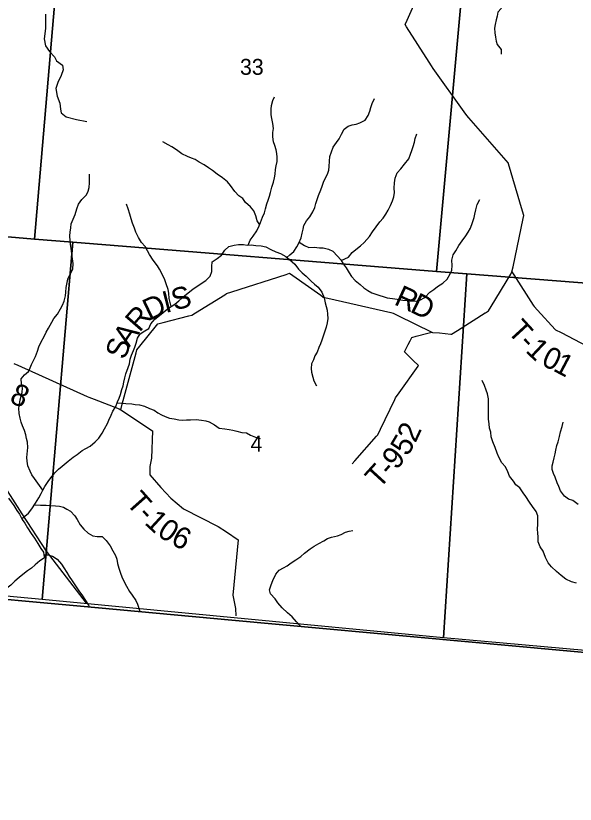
# Model space of a CAD drawing. Extents: x 1715311 to 2083412, y 146837 to 553079.
# Drawn here: x 1959032 to 1966796, y 307028 to 317977 of the extents above; entities that cross this region are included whole.
import ezdxf

# ---------------------------------------------------------------- set-up
doc = ezdxf.new("R2010")
doc.units = 0
for name, color, linetype in [('GM_X_Adjacent_County', 7, 'Continuous'), ('GM_X_County', 7, 'Continuous'), ('GM_X_County_Road', 7, 'Continuous'), ('GM_X_County_Road_Text', 7, 'Continuous'), ('GM_X_Major_River', 7, 'Continuous'), ('GM_X_Minor_River', 7, 'Continuous'), ('GM_X_Section', 7, 'Continuous'), ('GM_X_Section_Text', 7, 'Continuous'), ('GM_X_State_Route', 7, 'Continuous'), ('GM_X_Township', 7, 'Continuous'), ('GM_X_Township_Road', 7, 'Continuous'), ('GM_X_Township_Road_Text', 7, 'Continuous')]:
    doc.layers.add(name, color=color, linetype=linetype)

msp = doc.modelspace()

# ---------------------------------------------------------------- linework, layer by layer
at = {"layer": 'GM_X_Adjacent_County'}
msp.add_lwpolyline([(1946499, 302372), (1946953, 307566), (1947119, 309329), (1947259, 310824), (1951372, 310518), (1954993, 310242), (1956742, 310075), (1958100, 309945), (1959932, 309778), (1962033, 309585), (1968500, 308993)], dxfattribs=at)
at = {"layer": 'GM_X_County'}
msp.add_lwpolyline([(1968500, 308993), (1962033, 309585), (1959932, 309778), (1958100, 309945), (1956742, 310075), (1954993, 310242), (1951372, 310518), (1947259, 310824), (1947119, 309329), (1946953, 307566), (1940781, 308049)], dxfattribs=at)
at = {"layer": 'GM_X_County_Road'}
for points in [[(1965961, 314625), (1966074, 315162), (1966082, 315202), (1966064, 315264), (1965872, 315923), (1965870, 315929), (1965804, 316003), (1965318, 316560), (1965291, 316591), (1965253, 316643), (1964826, 317246), (1964802, 317280), (1964767, 317334), (1964455, 317824), (1964435, 317854), (1964463, 317917), (1964614, 318255)], [(1965548, 313851), (1965549, 313852), (1965563, 313860), (1965595, 313880), (1965630, 313938), (1965901, 314391), (1965918, 314419), (1965933, 314490), (1965961, 314625), (1965961, 314625)], [(1959006, 313150), (1959061, 313125), (1960024, 312691), (1960048, 312680), (1960122, 312651), (1960466, 312517), (1960491, 312507), (1960511, 312583), (1960703, 313297), (1960714, 313336), (1960754, 313387), (1960984, 313677), (1961002, 313700), (1961076, 313719), (1961434, 313810), (1961475, 313820), (1961528, 313853), (1961932, 314104), (1961958, 314120), (1962030, 314143), (1962784, 314386), (1962830, 314401), (1962876, 314368), (1963265, 314095), (1963299, 314071), (1963362, 314057), (1964236, 313856), (1964269, 313848), (1964334, 313817), (1964808, 313585), (1964816, 313581), (1964912, 313572), (1965070, 313556), (1965078, 313555), (1965161, 313607), (1965548, 313851)]]:
    msp.add_lwpolyline(points, dxfattribs=at)
at = {"layer": 'GM_X_Major_River'}
for points in [[(1958930, 311276), (1958966, 311226), (1959004, 311176), (1959048, 311108), (1959082, 311058), (1959122, 310984), (1959158, 310930), (1959196, 310864), (1959247, 310788), (1959293, 310722), (1959337, 310650), (1959381, 310580), (1959415, 310529), (1959422, 310490)], [(1959422, 310490), (1959475, 310493), (1959543, 310475), (1959607, 310429), (1959665, 310363), (1959699, 310311), (1959739, 310245), (1959771, 310191), (1959815, 310131), (1959859, 310063), (1959906, 309993), (1959956, 309923), (1960040, 309791), (1960051, 309768)]]:
    msp.add_lwpolyline(points, dxfattribs=at)
at = {"layer": 'GM_X_Minor_River'}
for points in [[(1965948, 318693), (1965936, 318628), (1965904, 318538), (1965886, 318482), (1965858, 318398), (1965832, 318336), (1965812, 318264), (1965800, 318197), (1965794, 318147), (1965768, 318079), (1965722, 318029), (1965712, 317973), (1965698, 317921), (1965684, 317857), (1965676, 317807), (1965680, 317742), (1965692, 317678), (1965700, 317626), (1965714, 317576), (1965768, 317508), (1965770, 317444)], [(1962256, 314793), (1962283, 314863), (1962329, 314917), (1962377, 314989), (1962411, 315058), (1962429, 315108), (1962455, 315178), (1962483, 315242), (1962497, 315296), (1962517, 315364), (1962537, 315416), (1962555, 315470), (1962569, 315524), (1962587, 315595), (1962609, 315665), (1962624, 315727), (1962630, 315777), (1962638, 315841), (1962648, 315893), (1962660, 315955), (1962662, 316013), (1962656, 316065), (1962644, 316116), (1962626, 316176), (1962610, 316228), (1962600, 316294), (1962600, 316356), (1962608, 316410), (1962602, 316482), (1962586, 316552), (1962578, 316602), (1962576, 316679), (1962580, 316731), (1962602, 316799), (1962622, 316849)], [(1962794, 314621), (1962837, 314657), (1962891, 314703), (1962935, 314769), (1962961, 314821), (1962993, 314894), (1963009, 314960), (1963021, 315014), (1963031, 315066), (1963067, 315128), (1963115, 315186), (1963155, 315254), (1963181, 315314), (1963197, 315369), (1963213, 315427), (1963235, 315483), (1963265, 315559), (1963285, 315613), (1963303, 315665), (1963327, 315715), (1963357, 315779), (1963375, 315832), (1963383, 315886), (1963385, 315958), (1963391, 316022), (1963415, 316088), (1963439, 316152), (1963481, 316216), (1963521, 316268), (1963553, 316333), (1963591, 316401), (1963647, 316445), (1963701, 316463), (1963757, 316471), (1963807, 316489), (1963879, 316529), (1963925, 316593), (1963945, 316653), (1963959, 316703), (1963979, 316760), (1964011, 316828)], [(1963548, 314578), (1963650, 314624), (1963700, 314690), (1963752, 314732), (1963818, 314784), (1963868, 314828), (1963940, 314912), (1963984, 314976), (1964036, 315045), (1964084, 315115), (1964130, 315167), (1964168, 315223), (1964200, 315279), (1964232, 315341), (1964262, 315407), (1964278, 315461), (1964290, 315524), (1964282, 315584), (1964286, 315658), (1964298, 315724), (1964324, 315798), (1964376, 315852), (1964426, 315918), (1964486, 315989), (1964512, 316057), (1964528, 316107), (1964546, 316161), (1964564, 316223), (1964576, 316273), (1964600, 316339)], [(1962417, 315076), (1962383, 315130), (1962363, 315198), (1962335, 315268), (1962290, 315322), (1962222, 315386), (1962182, 315438), (1962128, 315478), (1962074, 315538), (1962012, 315620), (1961972, 315670), (1961900, 315728), (1961828, 315776), (1961764, 315828), (1961706, 315867), (1961648, 315909), (1961576, 315943), (1961523, 315979), (1961473, 316001), (1961417, 316025), (1961337, 316059), (1961263, 316115), (1961197, 316159), (1961145, 316183), (1961075, 316227)], [(1959408, 311391), (1959290, 311551), (1959256, 311603), (1959230, 311653), (1959198, 311729), (1959190, 311794), (1959188, 311844), (1959200, 311980), (1959194, 312054), (1959182, 312106), (1959172, 312156), (1959152, 312218), (1959126, 312282), (1959108, 312334), (1959095, 312389), (1959081, 312455), (1959075, 312527), (1959083, 312583), (1959091, 312645), (1959107, 312695), (1959121, 312745), (1959125, 312809), (1959113, 312865), (1959109, 312934), (1959153, 312990), (1959209, 313036), (1959233, 313086), (1959251, 313136), (1959279, 313190), (1959307, 313246), (1959333, 313320), (1959353, 313379), (1959383, 313449), (1959425, 313525), (1959453, 313585), (1959485, 313637), (1959531, 313723), (1959559, 313773), (1959609, 313835), (1959653, 313906), (1959679, 313956), (1959703, 314016), (1959723, 314088), (1959727, 314138), (1959733, 314202), (1959739, 314252), (1959755, 314318), (1959789, 314391), (1959823, 314459), (1959827, 314537), (1959821, 314601), (1959811, 314673), (1959801, 314751), (1959793, 314801), (1959785, 314853), (1959781, 314922), (1959785, 314972), (1959795, 315034), (1959803, 315090), (1959827, 315154), (1959855, 315218), (1959878, 315294), (1959902, 315362), (1959950, 315427), (1960012, 315491), (1960036, 315541), (1960052, 315591), (1960056, 315659), (1960056, 315777)], [(1961189, 313939), (1961162, 314053), (1961156, 314123), (1961148, 314177), (1961120, 314255), (1961102, 314309), (1961070, 314381), (1961026, 314456), (1960998, 314506), (1960938, 314584), (1960886, 314662), (1960860, 314714), (1960826, 314774), (1960777, 314828), (1960737, 314898), (1960697, 314972), (1960681, 315028), (1960653, 315096), (1960633, 315155), (1960615, 315221), (1960591, 315295), (1960571, 315363)], [(1962967, 314834), (1963041, 314785), (1963099, 314761), (1963175, 314762), (1963248, 314756), (1963298, 314756), (1963370, 314738), (1963434, 314706), (1963498, 314638), (1963542, 314587), (1963574, 314533), (1963618, 314479), (1963660, 314405), (1963692, 314355), (1963742, 314301), (1963810, 314243), (1963864, 314197), (1963916, 314163), (1963973, 314131), (1964027, 314111), (1964083, 314093), (1964133, 314079), (1964185, 314061), (1964259, 314051), (1964327, 314043), (1964403, 314029), (1964473, 314023), (1964531, 314017), (1964585, 314013), (1964641, 314029), (1964709, 314067), (1964777, 314137), (1964835, 314178), (1964885, 314216), (1964961, 314266), (1965017, 314320), (1965063, 314392), (1965083, 314446), (1965089, 314508), (1965085, 314582), (1965103, 314655), (1965139, 314711), (1965183, 314787), (1965229, 314851), (1965277, 314921), (1965309, 314973), (1965343, 315027), (1965371, 315104), (1965395, 315174), (1965405, 315224), (1965415, 315282), (1965435, 315354), (1965471, 315426)], [(1959116, 310996), (1959158, 311030), (1959208, 311068), (1959256, 311132), (1959304, 311211), (1959350, 311283), (1959386, 311341), (1959408, 311391), (1959434, 311441), (1959482, 311511), (1959518, 311561), (1959574, 311630), (1959626, 311680), (1959678, 311722), (1959758, 311790), (1959828, 311846), (1959882, 311884), (1959952, 311940), (1960004, 311966), (1960065, 312001), (1960133, 312059), (1960183, 312111), (1960231, 312179), (1960265, 312243), (1960303, 312313), (1960325, 312363), (1960358, 312431), (1960380, 312486), (1960422, 312552), (1960444, 312614), (1960466, 312666), (1960484, 312718), (1960506, 312788), (1960522, 312840), (1960530, 312890), (1960546, 312951), (1960558, 313005), (1960594, 313093), (1960612, 313143), (1960622, 313209), (1960640, 313265), (1960664, 313327), (1960684, 313377), (1960702, 313430), (1960722, 313498), (1960760, 313560), (1960824, 313600), (1960878, 313632), (1960908, 313700), (1960962, 313764), (1961026, 313816), (1961076, 313857), (1961134, 313901), (1961188, 313939), (1961238, 313971), (1961294, 314017), (1961380, 314093), (1961444, 314145), (1961496, 314183), (1961546, 314219), (1961618, 314270), (1961671, 314300), (1961729, 314362), (1961755, 314426), (1961752, 314496), (1961756, 314558), (1961826, 314608), (1961886, 314652), (1961934, 314723), (1961989, 314771), (1962061, 314793), (1962123, 314803), (1962191, 314801), (1962243, 314793), (1962297, 314795), (1962363, 314789), (1962439, 314781), (1962503, 314767), (1962573, 314731), (1962641, 314701), (1962705, 314677), (1962779, 314633), (1962829, 314591), (1962903, 314527), (1962955, 314459), (1963008, 314405), (1963062, 314361), (1963130, 314293), (1963180, 314249), (1963230, 314207), (1963282, 314138), (1963312, 314062), (1963328, 313992), (1963342, 313940), (1963354, 313888), (1963360, 313834), (1963362, 313774), (1963354, 313714), (1963338, 313652), (1963320, 313598), (1963302, 313541)], [(1963302, 313541), (1963278, 313473), (1963260, 313423), (1963240, 313371), (1963214, 313307), (1963182, 313253), (1963164, 313199), (1963138, 313145), (1963130, 313080), (1963138, 313030), (1963154, 312960), (1963171, 312908), (1963207, 312838)], [(1966813, 310096), (1966745, 310114), (1966665, 310154), (1966599, 310206), (1966535, 310260), (1966469, 310324), (1966421, 310380), (1966383, 310456), (1966350, 310540), (1966310, 310602), (1966280, 310674), (1966280, 310742), (1966276, 310794), (1966274, 310847), (1966276, 310919), (1966276, 311031), (1966256, 311095), (1966202, 311161), (1966162, 311223), (1966112, 311301), (1966074, 311353), (1966026, 311421), (1965972, 311465), (1965940, 311516), (1965886, 311584), (1965863, 311646), (1965827, 311712), (1965779, 311768), (1965735, 311848), (1965711, 311902), (1965685, 311984), (1965653, 312062), (1965631, 312130), (1965625, 312195), (1965607, 312249), (1965603, 312309), (1965595, 312377), (1965595, 312429), (1965591, 312493), (1965593, 312581), (1965591, 312659), (1965577, 312725), (1965561, 312776), (1965535, 312844), (1965504, 312910)], [(1960441, 312604), (1960559, 312592), (1960641, 312586), (1960691, 312580), (1960749, 312572), (1960821, 312558), (1960889, 312524), (1960955, 312498), (1961005, 312464), (1961055, 312436), (1961107, 312410), (1961167, 312390), (1961229, 312378), (1961293, 312366), (1961345, 312360), (1961401, 312366), (1961455, 312368), (1961537, 312370), (1961608, 312360), (1961668, 312350), (1961718, 312336), (1961792, 312296), (1961854, 312250), (1961932, 312240), (1961994, 312234), (1962044, 312222), (1962102, 312210), (1962170, 312192), (1962232, 312184), (1962290, 312154), (1962360, 312124), (1962426, 312106)], [(1966837, 311192), (1966764, 311248), (1966702, 311266), (1966648, 311304), (1966594, 311380), (1966570, 311440), (1966546, 311490), (1966518, 311570), (1966494, 311622), (1966478, 311674), (1966474, 311726), (1966488, 311776), (1966502, 311838), (1966516, 311893), (1966528, 311945), (1966542, 312009), (1966560, 312061), (1966576, 312133), (1966594, 312199), (1966614, 312273), (1966628, 312335)], [(1959289, 311186), (1959376, 311179), (1959454, 311181), (1959519, 311175), (1959583, 311173), (1959637, 311169), (1959693, 311151), (1959743, 311127), (1959793, 311099), (1959851, 311035), (1959883, 310983), (1959927, 310910), (1959975, 310846), (1960037, 310790), (1960103, 310754), (1960163, 310744), (1960233, 310746), (1960289, 310690), (1960340, 310618), (1960380, 310548), (1960418, 310480), (1960436, 310430), (1960442, 310372), (1960462, 310304), (1960484, 310236), (1960502, 310186), (1960540, 310105), (1960570, 310055), (1960610, 309983), (1960646, 309931), (1960698, 309857), (1960720, 309807), (1960756, 309703)], [(1962982, 309500), (1962926, 309562), (1962866, 309628), (1962802, 309684), (1962730, 309754), (1962670, 309824), (1962632, 309880), (1962566, 309951), (1962552, 310005), (1962576, 310073), (1962602, 310135), (1962642, 310223), (1962688, 310277), (1962746, 310309), (1962800, 310339), (1962856, 310380), (1962920, 310420), (1962990, 310470), (1963040, 310514), (1963118, 310574), (1963172, 310610), (1963236, 310648), (1963306, 310686), (1963358, 310720), (1963414, 310737), (1963496, 310755), (1963548, 310775), (1963610, 310807), (1963660, 310819), (1963710, 310829)], [(1959422, 310490), (1959429, 310451), (1959367, 310409), (1959301, 310351), (1959251, 310307), (1959197, 310269), (1959129, 310217), (1959079, 310177), (1959021, 310124), (1958963, 310070), (1958889, 310014), (1958837, 309984), (1958781, 309940), (1958718, 309890)]]:
    msp.add_lwpolyline(points, dxfattribs=at)
at = {"layer": 'GM_X_Section'}
for points in [[(1954106, 320629), (1959744, 320189), (1959290, 314877), (1954509, 315292), (1953643, 315367)], [(1959744, 320189), (1965361, 319827), (1964871, 314425), (1959826, 314832), (1959290, 314877)], [(1965361, 319827), (1971001, 319276), (1970504, 313985), (1965291, 314393), (1964871, 314425)], [(1959290, 314877), (1959826, 314832), (1959399, 309873), (1954096, 310365), (1954509, 315292)], [(1959826, 314832), (1964871, 314425), (1965291, 314393), (1964968, 309337), (1959399, 309873)], [(1965291, 314393), (1970504, 313985), (1970768, 313958), (1970298, 308861), (1964968, 309337)]]:
    msp.add_lwpolyline(points, close=True, dxfattribs=at)
at = {"layer": 'GM_X_State_Route'}
msp.add_lwpolyline([(1957012, 315129), (1957135, 314791), (1957195, 314636), (1957347, 314243), (1957567, 313664), (1957712, 313277), (1957796, 313108), (1957934, 312892), (1958416, 312144), (1958747, 311633), (1959117, 311061), (1959452, 310540), (1960008, 309818)], dxfattribs=at)
at = {"layer": 'GM_X_Township'}
msp.add_lwpolyline([(1968500, 308993), (1962033, 309585), (1959932, 309778), (1958100, 309945), (1956742, 310075), (1954993, 310242), (1951372, 310518), (1947259, 310824), (1947308, 311383), (1948157, 321107)], dxfattribs=at)
at = {"layer": 'GM_X_Township_Road'}
for points in [[(1959443, 317999), (1959443, 317798), (1959424, 317655), (1959443, 317559), (1959501, 317483), (1959568, 317406), (1959596, 317349), (1959682, 317291), (1959692, 317224), (1959663, 317148), (1959616, 317052), (1959587, 316966), (1959606, 316861), (1959644, 316765), (1959654, 316679), (1959663, 316631), (1959730, 316574), (1959874, 316536), (1960017, 316507)], [(1965918, 314419), (1965943, 314380), (1966214, 313958), (1966227, 313939), (1966272, 313889), (1966519, 313620), (1966521, 313617), (1966599, 313577), (1966964, 313389), (1966964, 313388), (1967027, 313324), (1967570, 312770), (1967720, 312617)], [(1963700, 311754), (1963737, 311797), (1964040, 312137), (1964058, 312158), (1964095, 312235), (1964291, 312646), (1964303, 312670), (1964354, 312741), (1964618, 313112), (1964623, 313119), (1964549, 313192), (1964427, 313312), (1964427, 313312), (1964479, 313413), (1964505, 313464), (1964529, 313511), (1964588, 313527), (1964753, 313570), (1964808, 313585)], [(1960491, 312507), (1960928, 312212), (1960914, 311835), (1960892, 311717), (1960894, 311601), (1961047, 311428), (1961183, 311276), (1961361, 311130), (1961842, 310886), (1961956, 310812), (1962118, 310699), (1962046, 309931), (1962080, 309747), (1962086, 309644)]]:
    msp.add_lwpolyline(points, dxfattribs=at)

# ---------------------------------------------------------------- texts
at = {"layer": 'GM_X_County_Road_Text'}
for s, rotation, p in [('I', 14.324, (1961110, 313847)), ('S', 15.9077, (1961238, 313880)), ('R', 335.1213, (1964268, 313974)), ('D', 25.4947, (1960886, 313739)), ('D', 334.1746, (1964490, 313871)), ('R', 48.9855, (1960750, 313573)), ('A', 55.5037, (1960606, 313362)), ('S', 71.7273, (1960552, 313190)), ('8', 335.9841, (1958930, 312615))]:
    msp.add_text(s, height=300, rotation=rotation, dxfattribs=at).set_placement(p)
at = {"layer": 'GM_X_Section_Text'}
for s, p in [('33', (1962144, 317157)), ('4', (1962290, 311923))]:
    msp.add_text(s, height=221, rotation=0, dxfattribs=at).set_placement(p)
at = {"layer": 'GM_X_Township_Road_Text'}
for s, rotation, p in [('T', 312.5931, (1965842, 313588)), ('-', 313.1178, (1965995, 313421)), ('1', 316.6863, (1966094, 313317)), ('0', 334.3446, (1966311, 313133)), ('1', 332.1525, (1966475, 313054)), ('2', 65.0652, (1964579, 312036)), ('5', 59.5344, (1964470, 311849)), ('9', 48.759, (1964312, 311660)), ('T', 47.5525, (1964075, 311397)), ('-', 48.5635, (1964230, 311567)), ('T', 311.7133, (1960550, 311208)), ('-', 312.9803, (1960704, 311035)), ('1', 317.3436, (1960806, 310927)), ('0', 325.6991, (1960979, 310772)), ('6', 333.1894, (1961169, 310646))]:
    msp.add_text(s, height=300, rotation=rotation, dxfattribs=at).set_placement(p)

doc.saveas('drawing.dxf')
